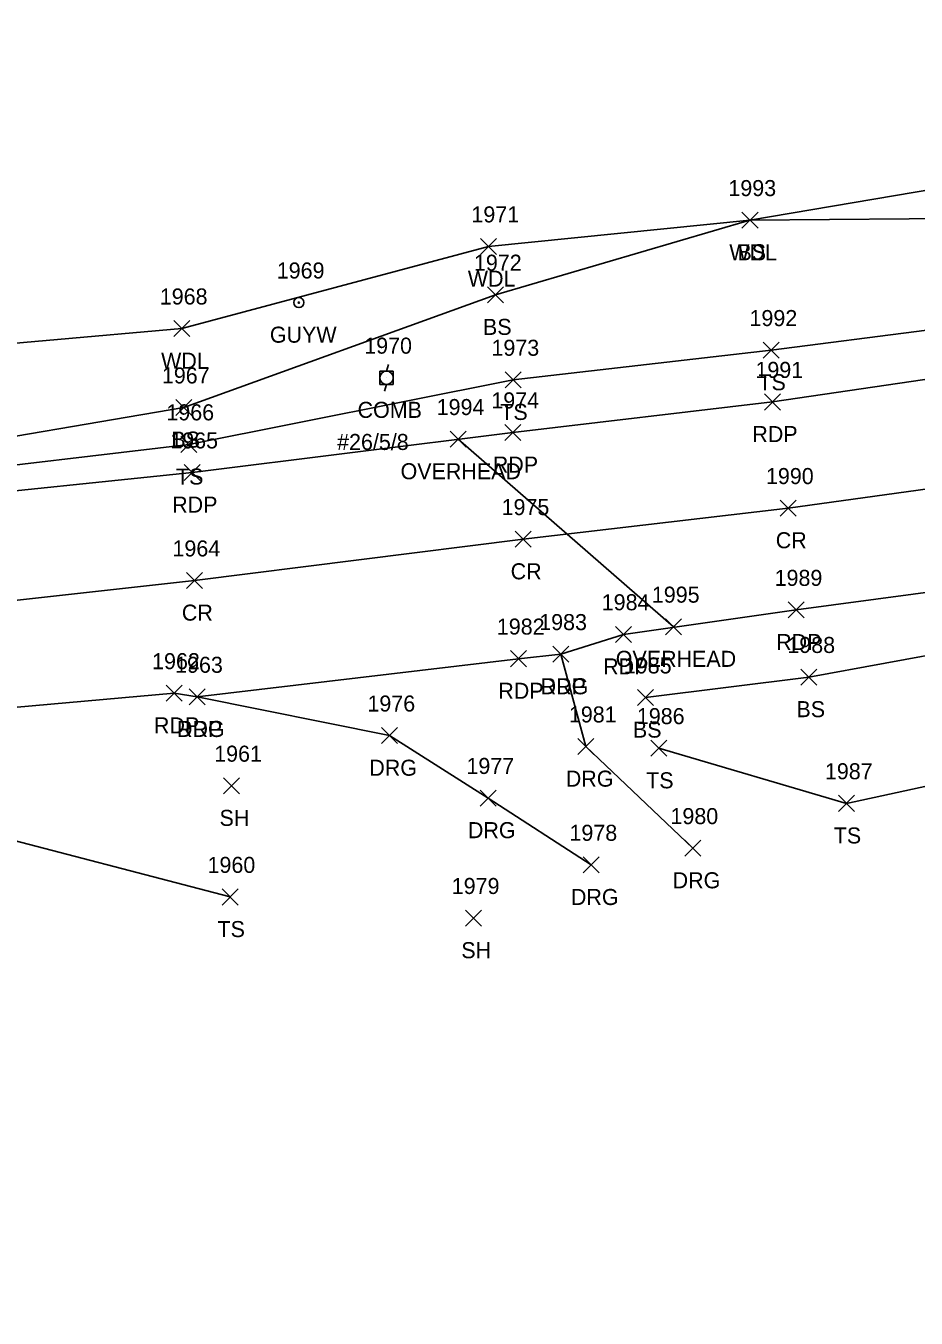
# Model space of a CAD drawing. Extents: x 1611797 to 1633212, y 298978 to 305475.
# Drawn here: x 1614153.6 to 1614264.5, y 301336.2 to 301497.2 of the extents above; entities that cross this region are included whole.
import ezdxf

# ---------------------------------------------------------------- set-up
doc = ezdxf.new("R2010")
doc.units = 0
for name, color, linetype in [('L_A', 7, 'Continuous'), ('L_I', 7, 'Continuous'), ('L_TIC', 7, 'Continuous'), ('LAWA', 7, 'Continuous'), ('LELB', 7, 'Continuous'), ('P_A', 7, 'Continuous'), ('P_I', 7, 'Continuous'), ('P_TIC', 7, 'Continuous'), ('PET', 7, 'Continuous'), ('PRC', 7, 'Continuous'), ('R_A', 7, 'Continuous'), ('R_I', 7, 'Continuous'), ('R_TIC', 7, 'Continuous'), ('RDG', 7, 'Continuous'), ('U_A', 7, 'Continuous'), ('U_C', 7, 'Continuous'), ('U_I', 7, 'Continuous'), ('U_TIC', 7, 'Continuous'), ('UCO', 7, 'Continuous'), ('UP', 7, 'Continuous'), ('UPGW', 7, 'Continuous')]:
    doc.layers.add(name, color=color, linetype=linetype)

msp = doc.modelspace()

# ---------------------------------------------------------------- linework, layer by layer
at = {"layer": 'L_TIC'}
for points in [[(1614242.82, 301472.03), (1614244.82, 301474.03)], [(1614244.82, 301472.03), (1614242.82, 301474.03)], [(1614242.82, 301472.03), (1614244.82, 301474.03)], [(1614244.82, 301472.03), (1614242.82, 301474.03)], [(1614210.23, 301468.75), (1614212.23, 301470.75)], [(1614212.23, 301468.75), (1614210.23, 301470.75)], [(1614211.1, 301462.73), (1614213.1, 301464.73)], [(1614213.1, 301462.73), (1614211.1, 301464.73)], [(1614172, 301458.52), (1614174, 301460.52)], [(1614174, 301458.52), (1614172, 301460.52)], [(1614245.46, 301455.83), (1614247.46, 301457.83)], [(1614247.46, 301455.83), (1614245.46, 301457.83)], [(1614213.29, 301452.13), (1614215.29, 301454.13)], [(1614215.29, 301452.13), (1614213.29, 301454.13)], [(1614172.26, 301448.68), (1614174.26, 301450.68)], [(1614174.26, 301448.68), (1614172.26, 301450.68)], [(1614172.87, 301444.08), (1614174.87, 301446.08)], [(1614174.87, 301444.08), (1614172.87, 301446.08)], [(1614250.17, 301415.09), (1614252.17, 301417.09)], [(1614252.17, 301415.09), (1614250.17, 301417.09)], [(1614229.79, 301412.54), (1614231.79, 301414.54)], [(1614231.79, 301412.54), (1614229.79, 301414.54)], [(1614231.47, 301406.22), (1614233.47, 301408.22)], [(1614233.47, 301406.22), (1614231.47, 301408.22)], [(1614178.21, 301401.54), (1614180.21, 301403.54)], [(1614180.21, 301401.54), (1614178.21, 301403.54)], [(1614254.85, 301399.35), (1614256.85, 301401.35)], [(1614256.85, 301399.35), (1614254.85, 301401.35)], [(1614178.04, 301387.68), (1614180.04, 301389.68)], [(1614180.04, 301387.68), (1614178.04, 301389.68)], [(1614208.36, 301385.05), (1614210.36, 301387.05)], [(1614210.36, 301385.05), (1614208.36, 301387.05)]]:
    msp.add_lwpolyline(points, dxfattribs=at)
at = {"layer": 'LAWA'}
msp.add_lwpolyline([(1613659.39, 301379.3), (1613661.87, 301370.75), (1613686.93, 301375.42), (1613730.09, 301388.72), (1613768.03, 301396.97), (1613816.59, 301404.76), (1613861.02, 301415.83), (1613901.25, 301427.67), (1613950.68, 301436.07), (1613982.7, 301436.25), (1614021.38, 301440.86), (1614060.15, 301445.11), (1614098.09, 301453.38), (1614139.15, 301456.54), (1614173, 301459.52), (1614211.23, 301469.75), (1614243.82, 301473.03), (1614282.31, 301479.54), (1614304.52, 301484.61), (1614323.47, 301484.21), (1614343.41, 301488.74), (1614366.06, 301492.98), (1614391.26, 301497.25)], dxfattribs=at)
at = {"layer": 'LELB'}
for points in [[(1613688.22, 301363.65), (1613727.18, 301373.26), (1613772.17, 301382.86), (1613812.44, 301390.94), (1613866.01, 301400.43), (1613908.89, 301410.23), (1613926.88, 301414.84), (1613952.87, 301419.07), (1613986.36, 301422.88), (1614024.64, 301426.87), (1614063.32, 301431.77), (1614099.1, 301436.53), (1614140.8, 301441.18), (1614173.87, 301445.08), (1614214.29, 301453.13), (1614246.46, 301456.83), (1614285.28, 301461.82), (1614322.04, 301468.56), (1614347.54, 301476.47), (1614359.36, 301482.63), (1614366.06, 301492.98)], [(1613687.53, 301366.74), (1613727.39, 301378.05), (1613770.58, 301387.15), (1613814.37, 301395.8), (1613864.95, 301404.5), (1613892.63, 301410.62), (1613903.75, 301417.94), (1613926.3, 301423.14), (1613932.29, 301417.42), (1613937.13, 301418.44), (1613952.64, 301424.47), (1613985.55, 301430.21), (1614023.64, 301431.15), (1614062.6, 301434.14), (1614098.84, 301439.68), (1614140.09, 301444.03), (1614173.26, 301449.68), (1614212.1, 301463.73), (1614243.82, 301473.03), (1614283.52, 301473.37), (1614303.68, 301476.17), (1614323.47, 301484.21)], [(1614230.79, 301413.54), (1614251.17, 301416.09), (1614289.23, 301423.06), (1614312.8, 301426.7), (1614331.93, 301428.15), (1614358.77, 301431.33)], [(1614232.47, 301407.22), (1614255.85, 301400.35), (1614289.34, 301407.6), (1614317.4, 301416.06), (1614332.53, 301414.01), (1614363.81, 301419.73)], [(1613945.99, 301379.93), (1613950.46, 301381.39), (1613990.31, 301384.76), (1614035.69, 301390.12), (1614068.65, 301394.95), (1614101.16, 301397.05), (1614147.12, 301397.01), (1614179.04, 301388.68)]]:
    msp.add_lwpolyline(points, dxfattribs=at)
at = {"layer": 'P_TIC'}
for points in [[(1614245.62, 301449.37), (1614247.62, 301451.37)], [(1614247.62, 301449.37), (1614245.62, 301451.37)], [(1614213.27, 301445.57), (1614215.27, 301447.57)], [(1614215.27, 301445.57), (1614213.27, 301447.57)], [(1614173.31, 301440.58), (1614175.31, 301442.58)], [(1614175.31, 301440.58), (1614173.31, 301442.58)], [(1614247.59, 301436.14), (1614249.59, 301438.14)], [(1614249.59, 301436.14), (1614247.59, 301438.14)], [(1614214.56, 301432.27), (1614216.56, 301434.27)], [(1614216.56, 301432.27), (1614214.56, 301434.27)], [(1614173.58, 301427.12), (1614175.58, 301429.12)], [(1614175.58, 301427.12), (1614173.58, 301429.12)], [(1614248.59, 301423.45), (1614250.59, 301425.45)], [(1614250.59, 301423.45), (1614248.59, 301425.45)], [(1614227.04, 301420.41), (1614229.04, 301422.41)], [(1614229.04, 301420.41), (1614227.04, 301422.41)], [(1614213.97, 301417.38), (1614215.97, 301419.38)], [(1614215.97, 301417.38), (1614213.97, 301419.38)], [(1614219.25, 301417.94), (1614221.25, 301419.94)], [(1614221.25, 301417.94), (1614219.25, 301419.94)], [(1614171.04, 301413.07), (1614173.04, 301415.07)], [(1614173.04, 301413.07), (1614171.04, 301415.07)], [(1614173.91, 301412.62), (1614175.91, 301414.62)], [(1614175.91, 301412.62), (1614173.91, 301414.62)]]:
    msp.add_lwpolyline(points, dxfattribs=at)
at = {"layer": 'PET'}
for points in [[(1613689.79, 301361.01), (1613727.87, 301369.49), (1613773.07, 301379.01), (1613813.19, 301387.7), (1613865.89, 301398.32), (1613909.58, 301406.72), (1613927.53, 301409.86), (1613953.4, 301414.17), (1613986.85, 301419.38), (1614025.22, 301424.34), (1614063.91, 301429.31), (1614099.06, 301433.16), (1614141.37, 301438.19), (1614174.31, 301441.58), (1614214.27, 301446.57), (1614246.62, 301450.37), (1614286, 301456.17), (1614323.84, 301461.99), (1614353.18, 301466.45), (1614396.11, 301473.72)], [(1613701.72, 301336.19), (1613728.29, 301342.74), (1613750.94, 301348.22), (1613776.31, 301353.3), (1613804.99, 301359.29), (1613841.24, 301366.59), (1613881.56, 301374.47), (1613915.09, 301380.99), (1613948.91, 301387.03), (1613987.44, 301392.91), (1614035.1, 301399.28), (1614067.29, 301403.16), (1614100.64, 301406.94), (1614145.48, 301411.71), (1614172.04, 301414.07), (1614174.91, 301413.62), (1614214.97, 301418.38), (1614220.25, 301418.94), (1614228.04, 301421.41), (1614249.59, 301424.45), (1614288.66, 301429.71), (1614330.83, 301435.72), (1614357.07, 301439.35), (1614396.41, 301445)]]:
    msp.add_lwpolyline(points, dxfattribs=at)
at = {"layer": 'PRC'}
msp.add_lwpolyline([(1613693.64, 301348.14), (1613730.35, 301356.23), (1613775.18, 301366.05), (1613815.88, 301374.59), (1613867.77, 301385.2), (1613911.17, 301393.09), (1613954.79, 301400.41), (1613984.71, 301404.65), (1614033.94, 301411.17), (1614065.91, 301415.23), (1614099.67, 301419.3), (1614143.88, 301424.7), (1614174.58, 301428.12), (1614215.56, 301433.27), (1614248.59, 301437.14), (1614287.59, 301442.54), (1614326.75, 301448.33), (1614363.42, 301453.92), (1614394.65, 301458.77)], dxfattribs=at)
at = {"layer": 'R_TIC'}
for points in [[(1614219.25, 301417.94), (1614221.25, 301419.94)], [(1614221.25, 301417.94), (1614219.25, 301419.94)], [(1614173.91, 301412.62), (1614175.91, 301414.62)], [(1614175.91, 301412.62), (1614173.91, 301414.62)], [(1614197.88, 301407.79), (1614199.88, 301409.79)], [(1614199.88, 301407.79), (1614197.88, 301409.79)], [(1614222.37, 301406.43), (1614224.37, 301408.43)], [(1614224.37, 301406.43), (1614222.37, 301408.43)], [(1614210.17, 301400.01), (1614212.17, 301402.01)], [(1614212.17, 301400.01), (1614210.17, 301402.01)], [(1614235.69, 301393.76), (1614237.69, 301395.76)], [(1614237.69, 301393.76), (1614235.69, 301395.76)], [(1614223.01, 301391.68), (1614225.01, 301393.68)], [(1614225.01, 301391.68), (1614223.01, 301393.68)]]:
    msp.add_lwpolyline(points, dxfattribs=at)
at = {"layer": 'RDG'}
for points in [[(1614236.69, 301394.76), (1614223.37, 301407.43), (1614220.25, 301418.94)], [(1614174.91, 301413.62), (1614198.88, 301408.79), (1614211.17, 301401.01), (1614224.01, 301392.68)]]:
    msp.add_lwpolyline(points, dxfattribs=at)
at = {"layer": 'U_TIC'}
for points in [[(1614206.46, 301444.74), (1614208.46, 301446.74)], [(1614208.46, 301444.74), (1614206.46, 301446.74)], [(1614233.28, 301421.36), (1614235.28, 301423.36)], [(1614235.28, 301421.36), (1614233.28, 301423.36)]]:
    msp.add_lwpolyline(points, dxfattribs=at)
at = {"layer": 'UCO'}
msp.add_lwpolyline([(1614207.46, 301445.74), (1614234.28, 301422.36)], dxfattribs=at)
at = {"layer": 'UP'}
for p, q in [((1614198.77, 301455.06), (1614198.52, 301454.23)), ((1614197.69, 301452.56), (1614197.69, 301454.23)), ((1614197.69, 301454.23), (1614199.35, 301454.23)), ((1614198.52, 301453.39), (1614198.52, 301453.39)), ((1614199.35, 301454.23), (1614199.35, 301452.56)), ((1614199.35, 301452.56), (1614197.69, 301452.56)), ((1614198.27, 301451.73), (1614198.52, 301452.56))]:
    msp.add_line(p, q, dxfattribs=at)
msp.add_circle((1614198.52, 301453.39), 0.833, dxfattribs=at)
at = {"layer": 'UPGW'}
for radius in [0.625, 0.0833]:
    msp.add_circle((1614187.59, 301462.76), radius, dxfattribs=at)

# ---------------------------------------------------------------- texts
at = {"layer": 'L_A'}
for s, p in [('WDL', (1614241.24, 301468.03)), ('BS', (1614242.26, 301468.03)), ('WDL', (1614208.65, 301464.75)), ('BS', (1614210.54, 301458.73)), ('WDL', (1614170.42, 301454.52)), ('TS', (1614244.87, 301451.83)), ('TS', (1614212.7, 301448.13)), ('BS', (1614171.7, 301444.68)), ('TS', (1614172.28, 301440.08)), ('BS', (1614249.61, 301411.09)), ('BS', (1614229.23, 301408.54)), ('TS', (1614230.88, 301402.22)), ('SH', (1614177.7, 301397.54)), ('TS', (1614254.26, 301395.35)), ('TS', (1614177.45, 301383.68)), ('SH', (1614207.84, 301381.05))]:
    msp.add_text(s, height=2, dxfattribs=at).set_placement(p)
at = {"layer": 'L_I'}
for s, p in [('1993', (1614241.13, 301476.03)), ('1993', (1614241.13, 301476.03)), ('1971', (1614209.1, 301472.75)), ('1972', (1614209.41, 301466.73)), ('1968', (1614170.26, 301462.52)), ('1992', (1614243.76, 301459.83)), ('1973', (1614211.6, 301456.13)), ('1967', (1614170.52, 301452.68)), ('1966', (1614171.08, 301448.08)), ('1988', (1614248.48, 301419.09)), ('1985', (1614228.1, 301416.54)), ('1986', (1614229.72, 301410.22)), ('1961', (1614177.04, 301405.54)), ('1987', (1614253.16, 301403.35)), ('1960', (1614176.21, 301391.68)), ('1979', (1614206.65, 301389.05))]:
    msp.add_text(s, height=2, dxfattribs=at).set_placement(p)
at = {"layer": 'P_A'}
for s, p in [('RDP', (1614244.11, 301445.37)), ('RDP', (1614211.76, 301441.57)), ('RDP', (1614171.8, 301436.58)), ('CR', (1614247.03, 301432.14)), ('CR', (1614213.99, 301428.27)), ('CR', (1614173.01, 301423.12)), ('RDP', (1614247.08, 301419.45)), ('RDP', (1614225.52, 301416.41)), ('RDP', (1614217.73, 301413.94)), ('RDP', (1614212.45, 301413.38)), ('RDP', (1614169.53, 301409.07)), ('RDP', (1614172.4, 301408.62))]:
    msp.add_text(s, height=2, dxfattribs=at).set_placement(p)
at = {"layer": 'P_I'}
for s, p in [('1991', (1614244.5, 301453.37)), ('1974', (1614211.58, 301449.57)), ('1965', (1614171.57, 301444.58)), ('1990', (1614245.81, 301440.14)), ('1975', (1614212.86, 301436.27)), ('1964', (1614171.84, 301431.12)), ('1989', (1614246.89, 301427.45)), ('1984', (1614225.34, 301424.41)), ('1983', (1614217.55, 301421.94)), ('1982', (1614212.27, 301421.38)), ('1962', (1614169.3, 301417.07)), ('1963', (1614172.17, 301416.62))]:
    msp.add_text(s, height=2, dxfattribs=at).set_placement(p)
at = {"layer": 'R_A'}
for p in [(1614217.73, 301413.94), (1614172.4, 301408.62), (1614196.37, 301403.79), (1614220.86, 301402.43), (1614208.66, 301396.01), (1614234.18, 301389.76), (1614221.5, 301387.68)]:
    msp.add_text('DRG', height=2, dxfattribs=at).set_placement(p)
at = {"layer": 'R_I'}
for s, p in [('1983', (1614217.55, 301421.94)), ('1963', (1614172.17, 301416.62)), ('1976', (1614196.14, 301411.79)), ('1981', (1614221.25, 301410.43)), ('1977', (1614208.48, 301404.01)), ('1980', (1614233.91, 301397.76)), ('1978', (1614221.32, 301395.68))]:
    msp.add_text(s, height=2, dxfattribs=at).set_placement(p)
at = {"layer": 'U_A'}
for s, p in [('GUYW', (1614183.98, 301457.76)), ('COMB', (1614194.91, 301448.39)), ('OVERHEAD', (1614200.27, 301440.74)), ('OVERHEAD', (1614227.09, 301417.36))]:
    msp.add_text(s, height=2, dxfattribs=at).set_placement(p)
at = {"layer": 'U_C'}
msp.add_text('#26/5/8', height=2, dxfattribs=at).set_placement((1614192.36, 301444.39))
at = {"layer": 'U_I'}
for s, p in [('1969', (1614184.84, 301465.76)), ('1970', (1614195.74, 301456.39)), ('1994', (1614204.77, 301448.74)), ('1995', (1614231.59, 301425.36))]:
    msp.add_text(s, height=2, dxfattribs=at).set_placement(p)

doc.saveas('drawing.dxf')
